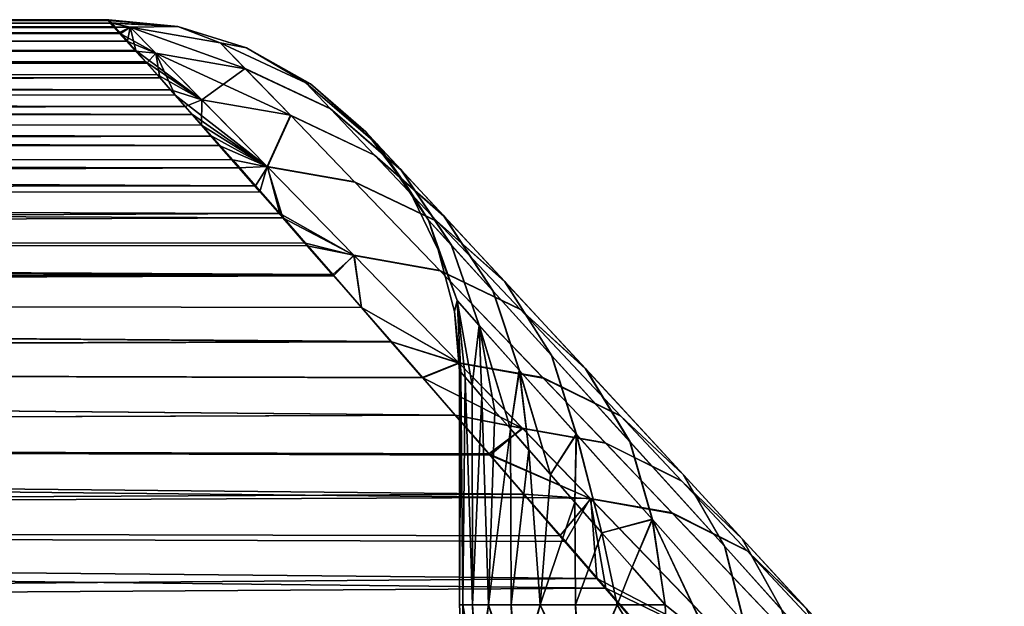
# Model space of a CAD drawing. Header units: millimetres. Extents: x -22 to 197, y -312 to 226.
# Tile 470 of 656: x 29.39 to 32.76, y 18.99 to 21. Entities that reach past the tile are written whole.
import ezdxf

# ---------------------------------------------------------------- set-up
doc = ezdxf.new("R2010")
doc.units = ezdxf.units.MM
doc.header["$MEASUREMENT"] = 0
doc.layers.add('Green', color=96, linetype='Continuous', true_color=0x007f00)

msp = doc.modelspace()

# ---------------------------------------------------------------- meshes
at = {"layer": 'Green'}
mesh = msp.add_polyface(dxfattribs=at)
corners = [(9.8223, 20.2429, 62.5881), (30.279, 20.3372, 62.2237), (9.4833, 20.4039, 61.9682), (30.1959, 20.4321, 61.8351), (9.1853, 20.5397, 61.3725), (29.9809, 20.676, 60.6593), (8.7107, 20.7455, 60.2598), (8.928, 20.6529, 60.8026), (29.8693, 20.8008, 59.8857), (8.5307, 20.8201, 59.7427), (30.0465, 20.6019, 61.051), (8.385, 20.8792, 59.2491), (29.7852, 20.8929, 59.1346), (8.2706, 20.9248, 58.7758), (29.7286, 20.9546, 58.4056), (8.1846, 20.9586, 58.319), (29.7102, 20.9751, 58.0483), (8.1248, 20.9818, 57.873), (29.693, 20.9974, 57.3459), (8.0777, 21, 57), (29.8238, 20.8509, 59.5072), (10.3341, 19.9864, 81), (12.3122, 18.8324, 81), (11.3346, 19.4365, 81), (17.4679, 14.1817, 81), (14.1817, 17.4679, 81), (15.9099, 15.9099, 81), (15.0654, 16.7118, 81), (13.2627, 18.1756, 81), (14.1817, 17.4679), (12.3122, 18.8324), (13.2627, 18.1756), (18.8324, 12.3122), (10.3341, 19.9864), (11.3346, 19.4365), (9.3152, 20.4812), (14.1817, 17.4679), (14.7323, 17.0062, 44.6797), (15.0654, 16.7118), (12.3122, 18.8324), (12.7562, 18.5346, 47.1273), (13.2627, 18.1756), (14.06, 17.5657, 45.4921), (11.3346, 19.4365), (11.5989, 19.28, 48.6762), (13.3951, 18.0782, 46.3146), (12.1549, 18.9343, 47.9175), (10.6247, 19.8335, 50.0982), (11.0892, 19.5775, 49.4026), (10.3341, 19.9864), (14.7302, 17.008, 69.3178), (15.0654, 16.7118, 81), (15.3914, 16.412, 70.1015), (11.3346, 19.4365, 81), (11.0876, 19.5784, 64.595), (10.6234, 19.8342, 63.8998), (11.5968, 19.2813, 65.3208), (13.2627, 18.1756, 81), (14.0576, 17.5676, 68.505), (13.3924, 18.0802, 67.682), (12.7535, 18.5365, 66.8691), (12.1523, 18.936, 66.0791), (12.3122, 18.8324, 81), (14.1817, 17.4679, 81), (29.7871, 20.8943, 54.8957), (8.3849, 20.8793, 54.7513), (8.2705, 20.9248, 55.2246), (29.821, 20.8558, 54.5428), (8.5306, 20.8202, 54.2576), (29.7352, 20.9533, 55.5999), (8.1846, 20.9586, 55.6814), (9.4838, 20.4036, 52.0309), (30.2894, 20.3224, 51.7087), (9.823, 20.2425, 51.4106), (29.905, 20.7602, 53.8357), (8.7106, 20.7455, 53.7403), (29.9552, 20.7032, 53.4816), (8.9281, 20.6528, 53.1972), (30.4628, 20.1246, 51), (10.2032, 20.0535, 50.7665)]
mesh.append_faces([[corners[k] for k in face] for face in [(0, 1, 2, 2), (2, 3, 4, 4), (5, 6, 7, 7), (8, 9, 6, 6), (10, 7, 4, 4), (11, 12, 13, 13), (14, 15, 13, 13), (15, 16, 17, 17), (18, 19, 17, 17), (20, 11, 9, 9), (21, 22, 23, 23), (22, 24, 25, 25), (25, 26, 27, 27), (25, 28, 22, 22), (29, 30, 31, 31), (29, 32, 30, 30), (33, 34, 30, 30), (35, 33, 30, 30), (36, 37, 38, 38), (39, 40, 41, 41), (41, 42, 36, 36), (43, 44, 39, 39), (41, 45, 42, 42), (41, 40, 45, 45), (39, 44, 46, 46), (43, 47, 48, 48), (48, 44, 43, 43), (46, 40, 39, 39), (42, 37, 36, 36), (47, 43, 49, 49), (50, 51, 52, 52), (53, 54, 55, 55), (53, 56, 54, 54), (57, 58, 59, 59), (59, 60, 57, 57), (60, 61, 62, 62), (61, 56, 62, 62), (63, 50, 58, 58), (57, 63, 58, 58), (53, 62, 56, 56), (57, 60, 62, 62), (51, 50, 63, 63), (64, 65, 66, 66), (65, 67, 68, 68), (69, 66, 70, 70), (71, 72, 73, 73), (68, 74, 75, 75), (75, 76, 77, 77), (78, 79, 73, 73)]])
mesh = msp.add_polyface(dxfattribs=at)
corners = [(31.2369, 19.2358, 65.4256), (31.1136, 19.3778, 65.0947), (11.5968, 19.2813, 65.3208), (31.364, 19.0893, 65.752), (14.7302, 17.008, 69.3178), (32.945, 17.2605, 68.9598), (14.0576, 17.5676, 68.505), (13.3924, 18.0802, 67.682), (32.0686, 18.2765, 67.3462), (12.7535, 18.5365, 66.8691), (12.1523, 18.936, 66.0791), (31.6302, 18.7824, 66.3946), (32.3943, 17.8996, 67.9834), (11.0876, 19.5784, 64.595), (8.7107, 20.7455, 60.2598), (29.9809, 20.676, 60.6593), (29.9217, 20.7424, 60.2702), (8.5307, 20.8201, 59.7427), (29.8693, 20.8008, 59.8857), (29.8238, 20.8509, 59.5072), (8.2706, 20.9248, 58.7758), (29.7535, 20.9273, 58.7676), (29.7286, 20.9546, 58.4056), (29.7852, 20.8929, 59.1346), (8.385, 20.8792, 59.2491), (30.4606, 20.1291, 62.985), (9.8223, 20.2429, 62.5881), (10.2022, 20.054, 63.2318), (10.6234, 19.8342, 63.8998), (30.661, 19.8989, 63.7158), (8.1248, 20.9818, 57.873), (29.7102, 20.9751, 58.0483), (29.6984, 20.9892, 57.6952), (8.0777, 21, 57), (29.693, 20.9974, 57.3459), (29.694, 21, 57), (8.1846, 20.9586, 58.319), (30.879, 19.6481, 64.4175), (32.5442, 17.7256, 45.7393), (32.7355, 17.5027, 45.3958), (14.06, 17.5657, 45.4921), (30.5581, 20.0157, 50.6461), (30.6593, 19.9, 50.2924), (10.2032, 20.0535, 50.7665), (31.3941, 19.0569, 48.1777), (31.5386, 18.8905, 47.8267), (12.1549, 18.9343, 47.9175), (31.8471, 18.5343, 47.1268), (32.0113, 18.3443, 46.7782), (12.7562, 18.5346, 47.1273), (8.3849, 20.8793, 54.7513), (29.7871, 20.8943, 54.8957), (29.821, 20.8558, 54.5428), (8.2705, 20.9248, 55.2246), (29.7585, 20.9268, 55.2481), (8.1248, 20.9819, 56.1273), (29.6966, 20.9971, 56.6513), (29.7043, 20.9884, 56.3016), (8.1846, 20.9586, 55.6814), (29.7171, 20.9738, 55.9512), (29.7352, 20.9533, 55.5999), (8.5306, 20.8202, 54.2576), (29.8603, 20.8111, 54.1895), (29.905, 20.7602, 53.8357), (8.7106, 20.7455, 53.7403), (29.9552, 20.7032, 53.4816), (30.0108, 20.6398, 53.1272), (30.0721, 20.5701, 52.7727), (8.9281, 20.6528, 53.1972), (8.0777, 21, 57), (29.694, 21, 57), (30.2113, 20.4115, 52.0633), (30.2894, 20.3224, 51.7087), (9.4838, 20.4036, 52.0309), (9.1856, 20.5396, 52.6269), (30.1389, 20.494, 52.418), (10.6247, 19.8335, 50.0982), (30.8796, 19.6477, 49.5861), (11.0892, 19.5775, 49.4026), (13.3951, 18.0782, 46.3146), (31.1243, 19.3671, 48.8811), (11.5989, 19.28, 48.6762), (31.6896, 18.7163, 47.4764), (32.9336, 17.2712, 45.054), (14.7323, 17.0062, 44.6797)]
mesh.append_faces([[corners[k] for k in face] for face in [(0, 1, 2, 2), (3, 0, 2, 2), (4, 5, 6, 6), (7, 8, 9, 9), (3, 2, 10, 10), (10, 9, 11, 11), (6, 12, 7, 7), (13, 2, 1, 1), (14, 15, 16, 16), (17, 18, 19, 19), (20, 21, 22, 22), (20, 23, 21, 21), (24, 19, 23, 23), (14, 16, 18, 18), (25, 26, 27, 27), (27, 28, 29, 29), (30, 31, 32, 32), (33, 34, 35, 35), (30, 32, 34, 34), (36, 22, 31, 31), (13, 37, 28, 28), (38, 39, 40, 40), (41, 42, 43, 43), (44, 45, 46, 46), (47, 48, 49, 49), (50, 51, 52, 52), (53, 54, 51, 51), (55, 56, 57, 57), (58, 59, 60, 60), (55, 57, 59, 59), (60, 54, 53, 53), (61, 62, 63, 63), (64, 63, 65, 65), (66, 67, 68, 68), (61, 52, 62, 62), (69, 70, 56, 56), (55, 69, 56, 56), (58, 55, 59, 59), (71, 72, 73, 73), (73, 74, 75, 75), (74, 68, 67, 67), (42, 76, 43, 43), (77, 78, 76, 76), (49, 48, 79, 79), (79, 38, 40, 40), (78, 80, 81, 81), (81, 44, 46, 46), (49, 46, 82, 82), (40, 83, 84, 84)]])
mesh = msp.add_polyface(dxfattribs=at)
corners = [(29.7675, 20.9748, 55.996), (29.7352, 20.9533, 55.5999), (29.7171, 20.9738, 55.9512), (29.7585, 20.9268, 55.2481), (29.6966, 20.9971, 56.6513), (29.9304, 20.9763, 57), (29.7043, 20.9884, 56.3016), (29.694, 21, 57), (14.0576, 17.5676, 68.505), (32.945, 17.2605, 68.9598), (32.7528, 17.484, 68.6312), (32.5692, 17.697, 68.3056), (32.3943, 17.8996, 67.9834), (13.3924, 18.0802, 67.682), (32.2277, 18.0925, 67.6639), (32.0686, 18.2765, 67.3462), (12.7535, 18.5365, 66.8691), (31.9164, 18.4522, 67.0294), (31.7705, 18.6206, 66.7125), (12.1523, 18.936, 66.0791), (31.4949, 18.9384, 66.0748), (31.364, 19.0893, 65.752), (31.6302, 18.7824, 66.3946), (11.0876, 19.5784, 64.595), (31.1136, 19.3778, 65.0947), (30.9942, 19.5153, 64.7589), (30.879, 19.6481, 64.4175), (10.6234, 19.8342, 63.8998), (30.7678, 19.776, 64.07), (10.2022, 20.054, 63.2318), (30.661, 19.8989, 63.7158), (30.5586, 20.0166, 63.3543), (9.8223, 20.2429, 62.5881), (30.4606, 20.1291, 62.985), (30.3674, 20.236, 62.6076), (9.4833, 20.4039, 61.9682), (30.279, 20.3372, 62.2237), (30.1959, 20.4321, 61.8351), (9.1853, 20.5397, 61.3725), (30.1183, 20.5205, 61.4435), (30.0465, 20.6019, 61.051), (8.928, 20.6529, 60.8026), (29.9809, 20.676, 60.6593), (29.7535, 20.9273, 58.7676), (29.855, 20.8859, 59.1711), (29.7286, 20.9546, 58.4056), (29.7676, 20.9746, 58.0078), (29.7102, 20.9751, 58.0483), (29.6984, 20.9892, 57.6952), (29.9304, 20.9763, 57), (29.694, 21, 57), (29.693, 20.9974, 57.3459), (14.06, 17.5657, 45.4921), (32.7355, 17.5027, 45.3958), (32.9336, 17.2712, 45.054), (13.3951, 18.0782, 46.3146), (32.0113, 18.3443, 46.7782), (32.1822, 18.1463, 46.4306), (32.3598, 17.9401, 46.0843), (32.5442, 17.7256, 45.7393), (10.6247, 19.8335, 50.0982), (30.7664, 19.7773, 49.9391), (30.8796, 19.6477, 49.5861), (30.6593, 19.9, 50.2924), (9.823, 20.2425, 51.4106), (30.2894, 20.3224, 51.7087), (30.3732, 20.2268, 51.3542), (10.2032, 20.0535, 50.7665), (30.4628, 20.1246, 51), (30.5581, 20.0157, 50.6461), (12.7562, 18.5346, 47.1273), (31.6896, 18.7163, 47.4764), (31.8471, 18.5343, 47.1268), (12.1549, 18.9343, 47.9175), (31.5386, 18.8905, 47.8267), (11.0892, 19.5775, 49.4026), (30.9989, 19.511, 49.2334), (31.1243, 19.3671, 48.8811), (11.5989, 19.28, 48.6762), (31.256, 19.2157, 48.5292), (31.3941, 19.0569, 48.1777), (9.4838, 20.4036, 52.0309), (30.1389, 20.494, 52.418), (30.2113, 20.4115, 52.0633), (9.1856, 20.5396, 52.6269), (30.0721, 20.5701, 52.7727), (8.9281, 20.6528, 53.1972), (29.9552, 20.7032, 53.4816), (30.0108, 20.6398, 53.1272)]
mesh.append_faces([[corners[k] for k in face] for face in [(0, 1, 2, 2), (3, 1, 0, 0), (4, 5, 6, 6), (2, 6, 0, 0), (5, 4, 7, 7), (8, 9, 10, 10), (8, 11, 12, 12), (13, 14, 15, 15), (13, 12, 14, 14), (16, 17, 18, 18), (19, 20, 21, 21), (19, 22, 20, 20), (16, 18, 22, 22), (16, 15, 17, 17), (8, 10, 11, 11), (23, 24, 25, 25), (23, 25, 26, 26), (27, 26, 28, 28), (29, 30, 31, 31), (27, 28, 30, 30), (32, 33, 34, 34), (35, 36, 37, 37), (32, 34, 36, 36), (29, 31, 33, 33), (38, 39, 40, 40), (41, 40, 42, 42), (38, 37, 39, 39), (43, 44, 45, 45), (45, 46, 47, 47), (47, 46, 48, 48), (49, 50, 51, 51), (52, 53, 54, 54), (55, 56, 57, 57), (55, 58, 59, 59), (55, 57, 58, 58), (60, 61, 62, 62), (60, 63, 61, 61), (64, 65, 66, 66), (67, 68, 69, 69), (64, 66, 68, 68), (70, 71, 72, 72), (73, 74, 71, 71), (75, 76, 77, 77), (78, 79, 80, 80), (78, 77, 79, 79), (75, 62, 76, 76), (81, 82, 83, 83), (84, 85, 82, 82), (86, 87, 88, 88)]])
mesh = msp.add_polyface(dxfattribs=at)
corners = [(30.3156, 20.6731, 53.6897), (30.5352, 20.4459, 52.5308), (30.2357, 20.4983, 52.4571), (30.4512, 20.6965, 54.9141), (30.1604, 20.8334, 54.8717), (30.0752, 20.9213, 56.0124), (30.3682, 20.7839, 56.0321), (30.6025, 20.5373, 53.7554), (30.2113, 20.4115, 52.0633), (30.1389, 20.494, 52.418), (30.5328, 20.1947, 51.2678), (30.3732, 20.2268, 51.3542), (30.2894, 20.3224, 51.7087), (30.0122, 20.726, 53.635), (29.9552, 20.7032, 53.4816), (29.905, 20.7602, 53.8357), (30.0721, 20.5701, 52.7727), (30.0108, 20.6398, 53.1272), (29.7675, 20.9748, 55.996), (29.7871, 20.8943, 54.8957), (29.7585, 20.9268, 55.2481), (29.7043, 20.9884, 56.3016), (29.9304, 20.9763, 57), (29.8603, 20.8111, 54.1895), (29.821, 20.8558, 54.5428), (30.1657, 20.9034, 57), (30.3845, 20.7809, 57), (30.2366, 20.4973, 61.547), (30.536, 20.445, 61.4732), (30.3165, 20.6722, 60.316), (30.452, 20.6958, 59.0932), (30.1612, 20.8326, 59.1357), (30.6034, 20.5364, 60.2502), (30.3683, 20.7837, 57.9716), (30.0754, 20.9211, 57.9914), (30.1183, 20.5205, 61.4435), (30.1959, 20.4321, 61.8351), (29.9809, 20.676, 60.6593), (30.0465, 20.6019, 61.051), (30.279, 20.3372, 62.2237), (29.855, 20.8859, 59.1711), (29.8693, 20.8008, 59.8857), (29.9217, 20.7424, 60.2702), (29.8238, 20.8509, 59.5072), (30.5339, 20.1936, 62.7361), (29.7535, 20.9273, 58.7676), (29.7852, 20.8929, 59.1346), (29.7676, 20.9746, 58.0078), (29.693, 20.9974, 57.3459), (29.6984, 20.9892, 57.6952), (29.9304, 20.9763, 57), (29.7286, 20.9546, 58.4056), (30.1657, 20.9034, 57), (30.3845, 20.7809, 57)]
mesh.append_faces([[corners[k] for k in face] for face in [(0, 1, 2, 2), (3, 4, 5, 6), (7, 0, 4, 3), (2, 8, 9, 9), (10, 11, 12, 12), (12, 8, 2, 2), (13, 14, 15, 15), (2, 16, 17, 17), (17, 14, 13, 13), (2, 9, 16, 16), (18, 19, 20, 20), (21, 22, 18, 18), (13, 19, 18, 18), (23, 24, 13, 13), (13, 2, 17, 17), (0, 2, 13, 13), (24, 19, 13, 13), (13, 15, 23, 23), (18, 5, 4, 4), (5, 22, 25, 25), (25, 6, 5, 5), (6, 25, 26, 26), (13, 4, 0, 0), (18, 4, 13, 13), (18, 22, 5, 5), (27, 28, 29, 29), (30, 31, 29, 32), (33, 34, 31, 30), (27, 35, 36, 36), (27, 37, 38, 38), (38, 35, 27, 27), (36, 39, 27, 27), (40, 41, 42, 42), (41, 40, 43, 43), (37, 27, 42, 42), (44, 27, 39, 39), (42, 27, 40, 40), (40, 45, 46, 46), (31, 34, 47, 40), (48, 49, 50, 50), (47, 50, 49, 49), (40, 47, 51, 51), (40, 46, 43, 43), (29, 31, 40, 40), (52, 34, 33, 33), (47, 34, 50, 50), (53, 52, 33, 33), (34, 52, 50, 50), (40, 27, 29, 29)]])
mesh = msp.add_polyface(dxfattribs=at)
corners = [(30.827, 20.1431, 51.3606), (30.5328, 20.1947, 51.2678), (30.2357, 20.4983, 52.4571), (30.5352, 20.4459, 52.5308), (31.1792, 19.7763, 50.2285), (30.8913, 19.8271, 50.1174), (30.8166, 20.3115, 52.6191), (30.3156, 20.6731, 53.6897), (30.6025, 20.5373, 53.7554), (31.1013, 20.0105, 51.4713), (30.694, 20.4866, 54.9594), (30.4512, 20.6965, 54.9141), (30.3682, 20.7839, 56.0321), (30.6134, 20.573, 56.0532), (30.8407, 20.3289, 53.8255), (31.0484, 20.1053, 52.7131), (31.3247, 19.807, 51.5886), (30.866, 20.2291, 55.0028), (30.7881, 20.3144, 56.0734), (31.0079, 20.0733, 53.8926), (31.2089, 19.8523, 52.8027), (30.9609, 19.9554, 55.0405), (30.8856, 20.0397, 56.091), (31.0984, 19.8017, 53.9506), (30.5581, 20.0157, 50.6461), (30.4628, 20.1246, 51), (30.3732, 20.2268, 51.3542), (30.2894, 20.3224, 51.7087), (30.573, 20.6169, 57), (30.7195, 20.4227, 57), (30.3845, 20.7809, 57), (30.8207, 20.2129, 57), (30.8769, 20.0019, 57), (30.828, 20.142, 62.6432), (30.5339, 20.1936, 62.7361), (30.8925, 19.8258, 63.8863), (31.1804, 19.775, 63.7751), (30.536, 20.445, 61.4732), (30.2366, 20.4973, 61.547), (30.8175, 20.3106, 61.3849), (31.1024, 20.0094, 62.5325), (30.6034, 20.5364, 60.2502), (30.3165, 20.6722, 60.316), (31.0492, 20.1043, 61.2909), (31.3257, 19.8059, 62.4151), (30.8415, 20.328, 60.18), (30.6947, 20.4858, 59.0477), (30.452, 20.6958, 59.0932), (30.6136, 20.5728, 57.9504), (30.3683, 20.7837, 57.9716), (31.0087, 20.0724, 60.1128), (31.2097, 19.8514, 61.2012), (30.8667, 20.2283, 59.0041), (30.7883, 20.3143, 57.9301), (30.9616, 19.9547, 58.9663), (31.0992, 19.8008, 60.0547), (30.8857, 20.0395, 57.9125), (30.4606, 20.1291, 62.985), (30.5586, 20.0166, 63.3543), (30.279, 20.3372, 62.2237), (30.3674, 20.236, 62.6076), (30.3845, 20.7809, 57), (30.573, 20.6169, 57), (30.7195, 20.4227, 57), (30.8207, 20.2129, 57), (30.8987, 19.7946, 57.4356), (30.8769, 20.0019, 57)]
mesh.append_faces([[corners[k] for k in face] for face in [(0, 1, 2, 3), (4, 5, 1, 0), (6, 3, 7, 8), (9, 0, 3, 6), (10, 11, 12, 13), (14, 8, 11, 10), (15, 6, 8, 14), (16, 9, 6, 15), (17, 10, 13, 18), (19, 14, 10, 17), (20, 15, 14, 19), (21, 17, 18, 22), (23, 19, 17, 21), (1, 24, 25, 25), (25, 26, 1, 1), (27, 2, 1, 1), (1, 5, 24, 24), (13, 28, 29, 29), (13, 30, 28, 28), (30, 13, 12, 12), (31, 18, 29, 29), (29, 18, 13, 13), (22, 18, 31, 31), (22, 31, 32, 32), (33, 34, 35, 36), (37, 38, 34, 33), (39, 37, 33, 40), (41, 42, 37, 39), (43, 39, 40, 44), (45, 41, 39, 43), (46, 47, 41, 45), (48, 49, 47, 46), (50, 45, 43, 51), (52, 46, 45, 50), (53, 48, 46, 52), (54, 52, 50, 55), (56, 53, 52, 54), (34, 57, 58, 58), (34, 59, 60, 60), (60, 57, 34, 34), (35, 34, 58, 58), (61, 48, 62, 62), (63, 48, 53, 53), (53, 64, 63, 63), (56, 64, 53, 53), (62, 48, 63, 63), (49, 48, 61, 61), (56, 65, 66, 66), (64, 56, 66, 66)]])
mesh = msp.add_polyface(dxfattribs=at)
corners = [(30.937, 19.7505, 55.6892), (30.9381, 19, 55.6728), (30.9707, 19.7118, 55.2498), (30.894, 19.8, 57), (30.894, 19, 57), (30.8987, 19.7946, 56.5644), (30.9933, 19, 55.0098), (31.068, 19.601, 54.3682), (31.0144, 19.662, 54.8092), (31.3926, 19.5533, 49.6348), (31.1085, 19.6036, 49.5142), (30.8913, 19.8271, 50.1174), (31.1792, 19.7763, 50.2285), (31.445, 19.6458, 50.3603), (30.827, 20.1431, 51.3606), (31.1013, 20.0105, 51.4713), (31.2931, 19.5835, 52.88), (31.2089, 19.8523, 52.8027), (31.0079, 20.0733, 53.8926), (31.0984, 19.8017, 53.9506), (30.9989, 19.511, 49.2334), (30.8796, 19.6477, 49.5861), (30.7664, 19.7773, 49.9391), (30.6593, 19.9, 50.2924), (30.5581, 20.0157, 50.6461), (31.3412, 19.3637, 48.9243), (30.937, 19.7505, 55.6892), (30.9609, 19.9554, 55.0405), (30.8856, 20.0397, 56.091), (31.2049, 19.4456, 53.4875), (31.068, 19.601, 54.3682), (30.8987, 19.7946, 56.5644), (30.8769, 20.0019, 57), (30.894, 19.8, 57), (30.913, 19.7781, 56.1275), (31.0144, 19.662, 54.8092), (30.9707, 19.7118, 55.2498), (31.1315, 19.5289, 53.9274), (31.1804, 19.775, 63.7751), (30.8925, 19.8258, 63.8863), (31.1099, 19.6021, 64.4897), (31.3941, 19.5518, 64.369), (31.1024, 20.0094, 62.5325), (30.828, 20.142, 62.6432), (31.4462, 19.6445, 63.6432), (31.0992, 19.8008, 60.0547), (31.0087, 20.0724, 60.1128), (31.2097, 19.8514, 61.2012), (31.2939, 19.5826, 61.1238), (30.879, 19.6481, 64.4175), (30.9942, 19.5153, 64.7589), (30.661, 19.8989, 63.7158), (30.7678, 19.776, 64.07), (30.5586, 20.0166, 63.3543), (31.3429, 19.3619, 65.0797), (31.2048, 19.4456, 60.5124), (31.1315, 19.529, 60.0725), (31.068, 19.6011, 59.6317), (30.9616, 19.9547, 58.9663), (30.913, 19.7781, 57.8725), (30.8987, 19.7946, 57.4356), (30.8857, 20.0395, 57.9125), (30.894, 19.8, 57), (30.8769, 20.0019, 57), (30.937, 19.7505, 58.3107), (30.9707, 19.7118, 58.7502), (31.0144, 19.662, 59.1907), (30.8987, 19.7946, 57.4356), (30.894, 19, 57), (30.894, 19.8, 57), (30.937, 19.7505, 58.3107), (30.9381, 19, 58.3271), (30.913, 19.7781, 57.8725), (31.068, 19.6011, 59.6317), (30.9933, 19, 58.9902), (31.0144, 19.662, 59.1907), (30.9707, 19.7118, 58.7502), (31.1315, 19.529, 60.0725), (31.0705, 19, 59.6514)]
mesh.append_faces([[corners[k] for k in face] for face in [(0, 1, 2, 2), (3, 4, 5, 5), (6, 7, 8, 8), (6, 8, 2, 2), (9, 10, 11, 12), (13, 12, 14, 15), (16, 17, 18, 19), (10, 20, 21, 21), (11, 22, 23, 23), (23, 24, 11, 11), (10, 21, 22, 22), (10, 25, 20, 20), (11, 10, 22, 22), (26, 27, 28, 28), (29, 16, 19, 19), (19, 27, 30, 30), (31, 32, 33, 33), (31, 34, 28, 28), (28, 34, 26, 26), (35, 27, 36, 36), (30, 27, 35, 35), (36, 27, 26, 26), (30, 37, 19, 19), (19, 37, 29, 29), (28, 32, 31, 31), (38, 39, 40, 41), (42, 43, 38, 44), (45, 46, 47, 48), (40, 49, 50, 50), (39, 51, 52, 52), (52, 49, 40, 40), (53, 51, 39, 39), (54, 40, 50, 50), (39, 52, 40, 40), (55, 56, 45, 45), (56, 57, 45, 45), (58, 45, 57, 57), (59, 60, 61, 61), (62, 63, 60, 60), (64, 61, 58, 58), (58, 65, 64, 64), (64, 59, 61, 61), (65, 58, 66, 66), (66, 58, 57, 57), (67, 68, 69, 69), (70, 71, 72, 72), (73, 74, 75, 75), (75, 74, 76, 76), (77, 78, 73, 73)]])
mesh = msp.add_polyface(dxfattribs=at)
corners = [(31.3812, 19.2453, 52.6123), (31.4333, 19, 52.387), (31.4842, 19.1282, 52.1773), (31.2049, 19.4456, 53.4875), (31.1697, 19, 53.6904), (31.2881, 19.3511, 53.0491), (31.2907, 19, 53.0361), (31.6213, 19.3138, 49.0543), (31.3412, 19.3637, 48.9243), (31.1085, 19.6036, 49.5142), (31.3926, 19.5533, 49.6348), (32.1208, 18.7884, 47.9344), (31.8495, 18.8372, 47.7867), (31.6534, 19.424, 49.7776), (31.1792, 19.7763, 50.2285), (31.445, 19.6458, 50.3603), (31.8767, 19.1857, 49.2076), (31.6584, 19.4455, 50.4996), (31.1013, 20.0105, 51.4713), (31.3247, 19.807, 51.5886), (31.8609, 19.2255, 49.928), (32.0779, 18.9892, 49.3686), (31.4765, 19.5574, 51.7002), (31.0484, 20.1053, 52.7131), (31.2089, 19.8523, 52.8027), (31.8001, 19.1998, 50.6314), (31.9965, 18.9822, 50.07), (31.5526, 19.2923, 51.7961), (31.2931, 19.5835, 52.88), (31.8667, 18.9388, 50.7443), (31.3941, 19.0569, 48.1777), (31.256, 19.2157, 48.5292), (31.4842, 19.1282, 52.1773), (31.597, 19, 51.7441), (31.3812, 19.2453, 52.6123), (31.2881, 19.3511, 53.0491), (31.2049, 19.4456, 53.4875), (31.6229, 19.3121, 64.9497), (31.3429, 19.3619, 65.0797), (31.8516, 18.835, 66.2177), (32.1229, 18.7862, 66.0699), (31.3941, 19.5518, 64.369), (31.1099, 19.6021, 64.4897), (31.6548, 19.4225, 64.2262), (31.8783, 19.184, 64.7964), (31.4462, 19.6445, 63.6432), (31.1804, 19.775, 63.7751), (31.8623, 19.2241, 64.0757), (32.0795, 18.9875, 64.6352), (31.6596, 19.4442, 63.5039), (31.3257, 19.8059, 62.4151), (31.1024, 20.0094, 62.5325), (31.8012, 19.1986, 63.372), (31.9978, 18.9807, 63.9336), (31.4775, 19.5563, 62.3034), (31.2097, 19.8514, 61.2012), (31.0492, 20.1043, 61.2909), (31.5536, 19.2912, 62.2075), (31.8678, 18.9376, 63.259), (31.2939, 19.5826, 61.1238), (31.1136, 19.3778, 65.0947), (31.2369, 19.2358, 65.4256), (31.364, 19.0893, 65.752), (31.2048, 19.4456, 60.5124), (31.0992, 19.8008, 60.0547), (31.3812, 19.2453, 61.3876), (31.597, 19, 62.2559), (31.4842, 19.1283, 61.8227), (31.2881, 19.3511, 60.9509), (31.3812, 19.2453, 61.3876), (31.2907, 19, 60.9638), (31.2881, 19.3511, 60.9509), (31.1697, 19, 60.3096), (31.597, 19, 62.2559), (31.4333, 19, 61.6129), (31.4842, 19.1283, 61.8227)]
mesh.append_faces([[corners[k] for k in face] for face in [(0, 1, 2, 2), (3, 4, 5, 5), (6, 0, 5, 5), (5, 4, 6, 6), (6, 1, 0, 0), (7, 8, 9, 10), (11, 12, 8, 7), (13, 10, 14, 15), (16, 7, 10, 13), (17, 15, 18, 19), (20, 13, 15, 17), (21, 16, 13, 20), (22, 19, 23, 24), (25, 17, 19, 22), (26, 20, 17, 25), (27, 22, 24, 28), (29, 25, 22, 27), (30, 31, 8, 8), (12, 30, 8, 8), (32, 33, 27, 27), (34, 28, 35, 35), (32, 27, 34, 34), (27, 28, 34, 34), (35, 28, 36, 36), (37, 38, 39, 40), (41, 42, 38, 37), (43, 41, 37, 44), (45, 46, 41, 43), (47, 43, 44, 48), (49, 45, 43, 47), (50, 51, 45, 49), (52, 49, 47, 53), (54, 50, 49, 52), (55, 56, 50, 54), (57, 54, 52, 58), (59, 55, 54, 57), (38, 60, 61, 61), (61, 62, 38, 38), (62, 39, 38, 38), (63, 64, 59, 59), (59, 57, 65, 65), (57, 66, 67, 67), (67, 65, 57, 57), (59, 65, 68, 68), (68, 63, 59, 59), (69, 70, 71, 71), (72, 71, 70, 70), (73, 74, 75, 75), (75, 74, 69, 69)]])
mesh = msp.add_polyface(dxfattribs=at)
corners = [(31.1697, 19, 53.6904), (31.2049, 19.4456, 53.4875), (31.1315, 19.5289, 53.9274), (31.0705, 19, 54.3486), (31.068, 19.601, 54.3682), (30.913, 19.7781, 56.1275), (30.8987, 19.7946, 56.5644), (30.905, 19, 56.3366), (30.937, 19.7505, 55.6892), (30.9381, 19, 55.6728), (30.9933, 19, 55.0098), (30.9707, 19.7118, 55.2498), (30.894, 19, 57), (31.3412, 19.3637, 48.9243), (31.256, 19.2157, 48.5292), (31.1243, 19.3671, 48.8811), (30.9989, 19.511, 49.2334), (30.9942, 19.5153, 64.7589), (31.1136, 19.3778, 65.0947), (31.3429, 19.3619, 65.0797), (31.1199, 18.4268, 54.3968), (31.3405, 18.4268, 53.0687), (31.3004, 18.7078, 53.0606), (31.0792, 18.7078, 54.3914), (30.9895, 18.4268, 55.7338), (30.9486, 18.7078, 55.7312), (31.0591, 18.1429, 55.7382), (31.1891, 18.1429, 54.4059), (31.1588, 17.8603, 55.7445), (31.2881, 17.8603, 54.4189), (30.9494, 18.4268, 57.0704), (30.9084, 18.7078, 57.0706), (31.0192, 18.1429, 57.0702), (31.1191, 17.8603, 57.0698), (30.9983, 18.4268, 58.3979), (30.9574, 18.7078, 58.4008), (31.0679, 18.1429, 58.393), (31.1676, 17.8603, 58.386), (31.1339, 18.4268, 59.7075), (31.0933, 18.7078, 59.713), (31.203, 18.1429, 59.698), (31.302, 17.8603, 59.6844), (31.1697, 19, 53.6904), (31.0705, 19, 54.3486), (30.9933, 19, 55.0098), (30.9381, 19, 55.6728), (30.905, 19, 56.3366), (30.894, 19, 57), (30.905, 19, 57.6634), (30.9381, 19, 58.3271), (30.9933, 19, 58.9902), (31.0705, 19, 59.6514), (31.1697, 19, 60.3096), (31.3125, 18.7078, 60.9993), (30.8987, 19.7946, 57.4356), (30.913, 19.7781, 57.8725), (30.905, 19, 57.6634), (30.937, 19.7505, 58.3107), (30.9707, 19.7118, 58.7502), (30.9381, 19, 58.3271), (30.894, 19, 57), (30.9933, 19, 58.9902), (31.2881, 19.3511, 60.9509), (31.1697, 19, 60.3096), (31.2048, 19.4456, 60.5124), (31.1315, 19.529, 60.0725), (31.0705, 19, 59.6514), (31.068, 19.6011, 59.6317)]
mesh.append_faces([[corners[k] for k in face] for face in [(0, 1, 2, 2), (2, 3, 0, 0), (3, 2, 4, 4), (5, 6, 7, 7), (8, 5, 9, 9), (3, 4, 10, 10), (9, 10, 11, 11), (7, 9, 5, 5), (7, 6, 12, 12), (13, 14, 15, 15), (15, 16, 13, 13), (17, 18, 19, 19), (20, 21, 22, 23), (24, 20, 23, 25), (26, 27, 20, 24), (28, 29, 27, 26), (30, 24, 25, 31), (32, 26, 24, 30), (33, 28, 26, 32), (34, 30, 31, 35), (36, 32, 30, 34), (37, 33, 32, 36), (38, 34, 35, 39), (40, 36, 34, 38), (41, 37, 36, 40), (23, 42, 43, 43), (23, 43, 44, 44), (25, 45, 46, 46), (31, 25, 46, 47), (25, 44, 45, 45), (44, 25, 23, 23), (42, 23, 22, 22), (35, 48, 49, 49), (35, 49, 50, 50), (39, 51, 52, 52), (39, 50, 51, 51), (48, 35, 31, 31), (50, 39, 35, 35), (53, 39, 52, 52), (47, 48, 31, 31), (54, 55, 56, 56), (57, 58, 59, 59), (56, 60, 54, 54), (59, 58, 61, 61), (55, 59, 56, 56), (62, 63, 64, 64), (63, 65, 64, 64), (65, 63, 66, 66), (61, 67, 66, 66)]])
mesh = msp.add_polyface(dxfattribs=at)
corners = [(31.4842, 19.1282, 52.1773), (31.4333, 19, 52.387), (31.597, 19, 51.7441), (32.4146, 18.4778, 47.3482), (32.1484, 18.526, 47.1912), (31.8495, 18.8372, 47.7867), (32.1208, 18.7884, 47.9344), (32.3645, 18.663, 48.1075), (31.6213, 19.3138, 49.0543), (31.8767, 19.1857, 49.2076), (32.5524, 18.4705, 48.2883), (32.0779, 18.9892, 49.3686), (32.2071, 18.7482, 49.5203), (31.8609, 19.2255, 49.928), (31.9965, 18.9822, 50.07), (32.0574, 18.7236, 50.1914), (31.8001, 19.1998, 50.6314), (31.8667, 18.9388, 50.7443), (31.5386, 18.8905, 47.8267), (31.6896, 18.7163, 47.4764), (31.8471, 18.5343, 47.1268), (31.3941, 19.0569, 48.1777), (31.75, 18.8778, 51.2077), (31.5526, 19.2923, 51.7961), (31.597, 19, 51.7441), (31.9128, 18.7469, 50.683), (32.2691, 18.4581, 49.6498), (32.0283, 18.6537, 50.3331), (32.1472, 18.5573, 49.9887), (32.0046, 18.2076, 50.7105), (31.9128, 18.7469, 50.683), (31.75, 18.8778, 51.2077), (31.597, 19, 51.7441), (31.6104, 18.7109, 51.7477), (31.7465, 18.8806, 62.7804), (31.9962, 18.2134, 63.2667), (31.6104, 18.7109, 62.2522), (31.597, 19, 62.2559), (32.1229, 18.7862, 66.0699), (31.8516, 18.835, 66.2177), (32.1504, 18.5239, 66.8127), (32.4166, 18.4757, 66.6556), (31.8783, 19.184, 64.7964), (31.6229, 19.3121, 64.9497), (32.3666, 18.6608, 65.8968), (32.0795, 18.9875, 64.6352), (32.5544, 18.4683, 65.7158), (31.9978, 18.9807, 63.9336), (31.8623, 19.2241, 64.0757), (32.2086, 18.7466, 64.4834), (31.8678, 18.9376, 63.259), (31.8012, 19.1986, 63.372), (32.0587, 18.7221, 63.8122), (31.7705, 18.6206, 66.7125), (31.6302, 18.7824, 66.3946), (31.4949, 18.9384, 66.0748), (31.364, 19.0893, 65.752), (32.02, 18.6604, 63.6422), (32.1381, 18.5648, 63.9852), (32.259, 18.4663, 64.3228), (31.9054, 18.7529, 63.2939), (31.7465, 18.8806, 62.7804), (31.5536, 19.2912, 62.2075), (31.597, 19, 62.2559), (31.6104, 18.7109, 51.7477), (31.597, 19, 51.7441), (31.4333, 19, 52.387), (31.3004, 18.7078, 53.0606), (31.1697, 19, 53.6904), (31.2907, 19, 53.0361), (31.3125, 18.7078, 60.9993), (31.1697, 19, 60.3096), (31.2907, 19, 60.9638), (31.4333, 19, 61.6129), (31.6104, 18.7109, 62.2522), (31.597, 19, 62.2559), (31.3812, 19.2453, 61.3876), (31.4333, 19, 61.6129), (31.2907, 19, 60.9638)]
mesh.append_faces([[corners[k] for k in face] for face in [(0, 1, 2, 2), (3, 4, 5, 6), (7, 6, 8, 9), (10, 7, 9, 11), (12, 11, 13, 14), (15, 14, 16, 17), (18, 5, 19, 19), (4, 20, 19, 19), (5, 18, 21, 21), (19, 5, 4, 4), (22, 23, 24, 24), (25, 17, 22, 22), (23, 22, 17, 17), (12, 14, 15, 15), (26, 12, 15, 15), (15, 27, 28, 28), (15, 17, 27, 27), (17, 25, 27, 27), (29, 30, 31, 31), (32, 33, 31, 31), (33, 29, 31, 31), (34, 35, 36, 36), (34, 36, 37, 37), (38, 39, 40, 41), (42, 43, 38, 44), (45, 42, 44, 46), (47, 48, 45, 49), (50, 51, 47, 52), (53, 39, 54, 54), (53, 40, 39, 39), (55, 54, 39, 39), (56, 55, 39, 39), (49, 52, 47, 47), (57, 50, 52, 52), (58, 57, 52, 52), (49, 59, 52, 52), (57, 60, 50, 50), (61, 62, 50, 50), (62, 61, 63, 63), (61, 50, 60, 60), (64, 65, 66, 66), (67, 64, 66, 66), (68, 67, 69, 69), (69, 67, 66, 66), (70, 71, 72, 72), (70, 72, 73, 73), (74, 73, 75, 75), (74, 70, 73, 73), (76, 77, 78, 78)]])

doc.saveas('drawing.dxf')
